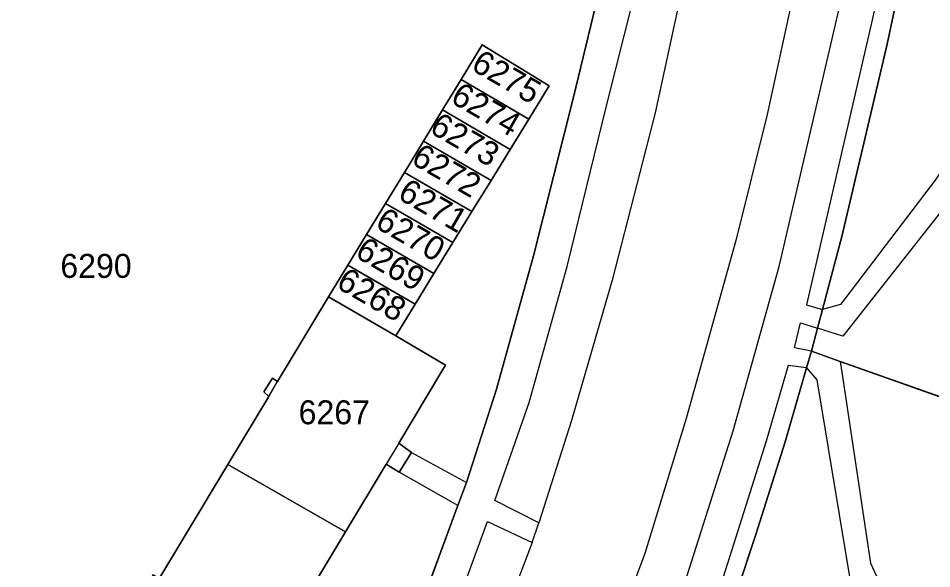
# Model space of a CAD drawing. Extents: x -266199 to -261993, y -1239047 to -1235108.
# Drawn here: x -263750 to -263673.7, y -1236404.3 to -1236358.3 of the extents above; entities that cross this region are included whole.
import ezdxf

# ---------------------------------------------------------------- set-up
doc = ezdxf.new("R2010")
doc.units = 0
for name, color, linetype in [('body_kn', 7, 'Continuous'), ('kladpar_druhypozemkov', 7, 'Continuous'), ('kladpar_hranice', 7, 'Continuous'), ('kladpar_parcelnecisla', 7, 'Continuous'), ('kladpar_plochy', 7, 'Continuous'), ('zappar_hrandruhpozemk', 7, 'Continuous')]:
    doc.layers.add(name, color=color, linetype=linetype)

msp = doc.modelspace()

# ---------------------------------------------------------------- linework, layer by layer
at = {"layer": 'body_kn'}
for p, q in [((-263678.68, -1236358.35), (-263678.68, -1236358.35)), ((-263711.26, -1236360.56), (-263711.26, -1236360.56)), ((-263677.47, -1236360.5), (-263677.47, -1236360.5)), ((-263713.03, -1236363.45), (-263713.03, -1236363.45)), ((-263713.03, -1236363.45), (-263713.03, -1236363.45)), ((-263705.67, -1236363.97), (-263705.67, -1236363.97)), ((-263703.64, -1236364.93), (-263703.64, -1236364.93)), ((-263714.57, -1236365.98), (-263714.57, -1236365.98)), ((-263714.57, -1236365.98), (-263714.57, -1236365.98)), ((-263700.93, -1236365.74), (-263700.93, -1236365.74)), ((-263700.93, -1236365.74), (-263700.93, -1236365.74)), ((-263696.84, -1236366.23), (-263696.84, -1236366.23)), ((-263687.49, -1236366.37), (-263687.49, -1236366.37)), ((-263707.38, -1236366.75), (-263707.38, -1236366.75)), ((-263716.17, -1236368.6), (-263716.17, -1236368.6)), ((-263716.17, -1236368.6), (-263716.17, -1236368.6)), ((-263708.93, -1236369.28), (-263708.93, -1236369.28)), ((-263717.76, -1236371.2), (-263717.76, -1236371.2)), ((-263717.76, -1236371.2), (-263717.76, -1236371.2)), ((-263710.53, -1236371.88), (-263710.53, -1236371.88)), ((-263719.33, -1236373.78), (-263719.33, -1236373.78)), ((-263719.33, -1236373.78), (-263719.33, -1236373.78)), ((-263712.12, -1236374.47), (-263712.12, -1236374.47)), ((-263720.92, -1236376.37), (-263720.92, -1236376.37)), ((-263720.92, -1236376.37), (-263720.92, -1236376.37)), ((-263713.71, -1236377.05), (-263713.71, -1236377.05)), ((-263690.11, -1236376.87), (-263690.11, -1236376.87)), ((-263681.26, -1236376.56), (-263681.26, -1236376.56)), ((-263706.98, -1236378.16), (-263706.98, -1236378.16)), ((-263722.49, -1236378.94), (-263722.49, -1236378.94)), ((-263722.49, -1236378.94), (-263722.49, -1236378.94)), ((-263704.17, -1236379.05), (-263704.17, -1236379.05)), ((-263686.48, -1236379.06), (-263686.48, -1236379.06)), ((-263715.3, -1236379.64), (-263715.3, -1236379.64)), ((-263700.42, -1236380.19), (-263700.42, -1236380.19)), ((-263724.09, -1236381.57), (-263724.09, -1236381.57)), ((-263724.09, -1236381.57), (-263724.09, -1236381.57)), ((-263716.87, -1236382.2), (-263716.87, -1236382.2)), ((-263684.19, -1236382.24), (-263684.19, -1236382.24)), ((-263681.35, -1236382.23), (-263681.35, -1236382.23)), ((-263682.87, -1236382.65), (-263682.87, -1236382.65)), ((-263684.7, -1236383.74), (-263684.7, -1236383.74)), ((-263683.28, -1236384.2), (-263683.28, -1236384.2)), ((-263718.49, -1236384.83), (-263718.49, -1236384.83)), ((-263681.16, -1236384.87), (-263681.16, -1236384.87)), ((-263685.21, -1236385.83), (-263685.21, -1236385.83)), ((-263683.79, -1236386.13), (-263683.79, -1236386.13)), ((-263683.79, -1236386.13), (-263683.79, -1236386.13)), ((-263681.38, -1236386.98), (-263681.38, -1236386.98)), ((-263681.38, -1236386.98), (-263681.38, -1236386.98)), ((-263714.64, -1236387.8), (-263714.64, -1236387.8)), ((-263714.34, -1236387.29), (-263714.34, -1236387.29)), ((-263685.73, -1236387.31), (-263685.73, -1236387.31)), ((-263684.19, -1236387.52), (-263684.19, -1236387.52)), ((-263684.19, -1236387.52), (-263684.19, -1236387.52)), ((-263728.78, -1236388.37), (-263728.78, -1236388.37)), ((-263683.33, -1236388.51), (-263683.33, -1236388.51)), ((-263681.25, -1236387.86), (-263681.25, -1236387.86)), ((-263728.34, -1236388.64), (-263728.34, -1236388.64)), ((-263710.08, -1236389.29), (-263710.08, -1236389.29)), ((-263729.5, -1236389.51), (-263729.5, -1236389.51)), ((-263729.09, -1236389.89), (-263729.09, -1236389.89)), ((-263729.09, -1236389.89), (-263729.09, -1236389.89)), ((-263707.34, -1236390.4), (-263707.34, -1236390.4)), ((-263703.82, -1236391.9), (-263703.82, -1236391.9)), ((-263694.25, -1236391.75), (-263694.25, -1236391.75)), ((-263690.31, -1236392.77), (-263690.31, -1236392.77)), ((-263718.24, -1236393.8), (-263718.24, -1236393.8)), ((-263718.24, -1236393.8), (-263718.24, -1236393.8)), ((-263687.56, -1236393.64), (-263687.56, -1236393.64)), ((-263685.97, -1236393.68), (-263685.97, -1236393.68)), ((-263717.16, -1236394.59), (-263717.16, -1236394.59)), ((-263717.16, -1236394.59), (-263717.16, -1236394.59)), ((-263732.5, -1236395.58), (-263732.5, -1236395.58)), ((-263732.5, -1236395.58), (-263732.5, -1236395.58)), ((-263719.29, -1236395.55), (-263719.29, -1236395.55)), ((-263718.19, -1236396.22), (-263718.19, -1236396.22)), ((-263712.58, -1236397.09), (-263712.58, -1236397.09)), ((-263713.31, -1236399.01), (-263713.31, -1236399.01)), ((-263713.31, -1236399.01), (-263713.31, -1236399.01)), ((-263710.22, -1236398.59), (-263710.22, -1236398.59)), ((-263710.82, -1236400.35), (-263710.82, -1236400.35)), ((-263706.55, -1236400.46), (-263706.55, -1236400.46)), ((-263706.55, -1236400.46), (-263706.55, -1236400.46)), ((-263722.67, -1236401.19), (-263722.67, -1236401.19)), ((-263722.67, -1236401.19), (-263722.67, -1236401.19)), ((-263688.46, -1236401.51), (-263688.46, -1236401.51)), ((-263707.11, -1236402.1), (-263707.11, -1236402.1)), ((-263707.11, -1236402.1), (-263707.11, -1236402.1)), ((-263697.7, -1236403.02), (-263697.7, -1236403.02)), ((-263678.85, -1236403.81), (-263678.85, -1236403.81))]:
    msp.add_line(p, q, dxfattribs=at)
at = {"layer": 'kladpar_druhypozemkov'}
for p, q in [((-263708.66, -1236362.99), (-263708.66, -1236362.99)), ((-263710.4, -1236365.71), (-263710.4, -1236365.71)), ((-263711.87, -1236368.32), (-263711.87, -1236368.32)), ((-263713.49, -1236370.93), (-263713.49, -1236370.93)), ((-263715.15, -1236373.51), (-263715.15, -1236373.51)), ((-263716.58, -1236375.94), (-263716.58, -1236375.94)), ((-263743.3, -1236378.06), (-263743.3, -1236378.06)), ((-263718.2, -1236378.59), (-263718.2, -1236378.59)), ((-263719.83, -1236381.38), (-263719.83, -1236381.38)), ((-263723.15, -1236389.62), (-263723.15, -1236389.62))]:
    msp.add_line(p, q, dxfattribs=at)
at = {"layer": 'kladpar_hranice'}
for p, q in [((-263722.67, -1236401.19), (-263732.5, -1236395.58)), ((-263732.5, -1236395.58), (-263722.67, -1236401.19))]:
    msp.add_line(p, q, dxfattribs=at)
for points in [[(-263683.79, -1236386.13), (-263683.28, -1236384.2), (-263682.87, -1236382.65), (-263681.26, -1236376.56), (-263677.47, -1236360.5), (-263674.07, -1236344.44), (-263672.42, -1236336.07), (-263669.63, -1236319.22), (-263668.22, -1236310.72), (-263667.93, -1236308.99), (-263666.3, -1236309.18), (-263663.2, -1236309.53), (-263663.18, -1236310.18), (-263647.68, -1236318.53), (-263626.64, -1236329.87), (-263621.73, -1236332.45), (-263624.18, -1236338.93), (-263633.39, -1236364.05), (-263646.39, -1236399.38), (-263681.38, -1236386.98), (-263683.79, -1236386.13)], [(-263672.42, -1236336.07), (-263674.07, -1236344.44), (-263677.47, -1236360.5), (-263681.26, -1236376.56), (-263682.87, -1236382.65), (-263683.28, -1236384.2), (-263683.79, -1236386.13), (-263684.19, -1236387.52), (-263685.97, -1236393.68), (-263688.46, -1236401.51), (-263691.05, -1236409.36), (-263693.98, -1236417.08), (-263697.06, -1236424.67), (-263700.39, -1236432.21), (-263705.05, -1236441.25), (-263709.09, -1236449.61), (-263710.25, -1236451.5), (-263712.51, -1236454.77), (-263719.3, -1236463.54), (-263722.34, -1236467.48)], [(-263701.39, -1236355.57), (-263703.64, -1236364.93), (-263706.98, -1236378.16), (-263710.08, -1236389.29), (-263712.58, -1236397.09), (-263713.31, -1236399.01), (-263716.53, -1236407.75), (-263719.97, -1236415.61), (-263720.75, -1236417.41), (-263724.49, -1236425.47), (-263728.07, -1236432.84), (-263728.86, -1236434.42), (-263730.89, -1236438.24), (-263733.87, -1236443.9), (-263739.41, -1236452.09), (-263745.24, -1236459.93), (-263749.99, -1236466.25)], [(-263749.99, -1236466.25), (-263745.24, -1236459.93), (-263739.41, -1236452.09), (-263733.87, -1236443.9), (-263730.89, -1236438.24), (-263728.86, -1236434.42), (-263728.07, -1236432.84), (-263724.49, -1236425.47), (-263720.75, -1236417.41), (-263719.97, -1236415.61), (-263716.53, -1236407.75), (-263713.31, -1236399.01), (-263712.58, -1236397.09), (-263710.08, -1236389.29), (-263706.98, -1236378.16), (-263703.64, -1236364.93), (-263701.39, -1236355.57)], [(-263711.26, -1236360.56), (-263713.03, -1236363.45), (-263714.57, -1236365.98), (-263716.17, -1236368.6), (-263717.76, -1236371.2), (-263719.33, -1236373.78), (-263720.92, -1236376.37), (-263722.49, -1236378.94), (-263724.09, -1236381.57), (-263728.34, -1236388.64), (-263728.78, -1236388.37), (-263729.5, -1236389.51), (-263729.09, -1236389.89), (-263732.5, -1236395.58), (-263738.25, -1236405.15)], [(-263728.22, -1236410.43), (-263722.67, -1236401.19), (-263719.29, -1236395.55), (-263718.19, -1236396.22), (-263717.16, -1236394.59), (-263718.24, -1236393.8), (-263714.64, -1236387.8), (-263714.34, -1236387.29), (-263718.49, -1236384.83), (-263716.87, -1236382.2), (-263715.3, -1236379.64), (-263713.71, -1236377.05), (-263712.12, -1236374.47), (-263710.53, -1236371.88), (-263708.93, -1236369.28), (-263707.38, -1236366.75), (-263705.67, -1236363.97), (-263711.26, -1236360.56)], [(-263713.03, -1236363.45), (-263711.26, -1236360.56), (-263705.67, -1236363.97), (-263707.38, -1236366.75), (-263713.03, -1236363.45)], [(-263714.57, -1236365.98), (-263713.03, -1236363.45), (-263707.38, -1236366.75), (-263708.93, -1236369.28), (-263714.57, -1236365.98)], [(-263716.17, -1236368.6), (-263714.57, -1236365.98), (-263708.93, -1236369.28), (-263710.53, -1236371.88), (-263716.17, -1236368.6)], [(-263717.76, -1236371.2), (-263716.17, -1236368.6), (-263710.53, -1236371.88), (-263712.12, -1236374.47), (-263717.76, -1236371.2)], [(-263719.33, -1236373.78), (-263717.76, -1236371.2), (-263712.12, -1236374.47), (-263713.71, -1236377.05), (-263719.33, -1236373.78)], [(-263720.92, -1236376.37), (-263719.33, -1236373.78), (-263713.71, -1236377.05), (-263715.3, -1236379.64), (-263720.92, -1236376.37)], [(-263722.49, -1236378.94), (-263720.92, -1236376.37), (-263715.3, -1236379.64), (-263716.87, -1236382.2), (-263722.49, -1236378.94)], [(-263724.09, -1236381.57), (-263722.49, -1236378.94), (-263716.87, -1236382.2), (-263718.49, -1236384.83), (-263724.09, -1236381.57)], [(-263732.5, -1236395.58), (-263729.09, -1236389.89), (-263729.5, -1236389.51), (-263728.78, -1236388.37), (-263728.34, -1236388.64), (-263724.09, -1236381.57), (-263718.49, -1236384.83), (-263714.34, -1236387.29), (-263714.64, -1236387.8), (-263718.24, -1236393.8), (-263717.16, -1236394.59), (-263718.19, -1236396.22), (-263719.29, -1236395.55), (-263722.67, -1236401.19)], [(-263709.09, -1236449.61), (-263705.05, -1236441.25), (-263700.39, -1236432.21), (-263697.06, -1236424.67), (-263693.98, -1236417.08), (-263691.05, -1236409.36), (-263688.46, -1236401.51), (-263685.97, -1236393.68), (-263684.19, -1236387.52), (-263683.79, -1236386.13), (-263681.38, -1236386.98), (-263646.39, -1236399.38), (-263651.42, -1236452.3), (-263702.72, -1236449.91), (-263705.18, -1236449.79), (-263709.09, -1236449.61)], [(-263742.79, -1236412.72), (-263739, -1236406.4), (-263739.46, -1236406), (-263738.71, -1236404.75), (-263738.25, -1236405.15), (-263732.5, -1236395.58)], [(-263722.67, -1236401.19), (-263728.22, -1236410.43), (-263727.05, -1236411.11), (-263728.27, -1236413.07), (-263729.4, -1236412.41), (-263732.96, -1236418.34)]]:
    msp.add_lwpolyline(points, dxfattribs=at)
at = {"layer": 'kladpar_plochy'}
for p, q in [((-263677.47, -1236360.5), (-263674.07, -1236344.44)), ((-263701.39, -1236355.57), (-263703.64, -1236364.93)), ((-263711.26, -1236360.56), (-263713.03, -1236363.45)), ((-263705.67, -1236363.97), (-263711.26, -1236360.56)), ((-263681.26, -1236376.56), (-263677.47, -1236360.5)), ((-263713.03, -1236363.45), (-263714.57, -1236365.98)), ((-263707.38, -1236366.75), (-263705.67, -1236363.97)), ((-263703.64, -1236364.93), (-263706.98, -1236378.16)), ((-263714.57, -1236365.98), (-263716.17, -1236368.6)), ((-263708.93, -1236369.28), (-263707.38, -1236366.75)), ((-263716.17, -1236368.6), (-263717.76, -1236371.2)), ((-263710.53, -1236371.88), (-263708.93, -1236369.28)), ((-263717.76, -1236371.2), (-263719.33, -1236373.78)), ((-263712.12, -1236374.47), (-263710.53, -1236371.88)), ((-263719.33, -1236373.78), (-263720.92, -1236376.37)), ((-263713.71, -1236377.05), (-263712.12, -1236374.47)), ((-263720.92, -1236376.37), (-263722.49, -1236378.94)), ((-263715.3, -1236379.64), (-263713.71, -1236377.05)), ((-263682.87, -1236382.65), (-263681.26, -1236376.56)), ((-263706.98, -1236378.16), (-263710.08, -1236389.29)), ((-263722.49, -1236378.94), (-263724.09, -1236381.57)), ((-263716.87, -1236382.2), (-263715.3, -1236379.64)), ((-263724.09, -1236381.57), (-263728.34, -1236388.64)), ((-263718.49, -1236384.83), (-263716.87, -1236382.2)), ((-263683.28, -1236384.2), (-263682.87, -1236382.65)), ((-263683.79, -1236386.13), (-263683.28, -1236384.2)), ((-263714.34, -1236387.29), (-263718.49, -1236384.83)), ((-263684.19, -1236387.52), (-263683.79, -1236386.13)), ((-263681.38, -1236386.98), (-263683.79, -1236386.13)), ((-263683.79, -1236386.13), (-263681.38, -1236386.98)), ((-263646.39, -1236399.38), (-263681.38, -1236386.98)), ((-263681.38, -1236386.98), (-263646.39, -1236399.38)), ((-263718.24, -1236393.8), (-263714.64, -1236387.8)), ((-263714.64, -1236387.8), (-263714.34, -1236387.29)), ((-263685.97, -1236393.68), (-263684.19, -1236387.52)), ((-263728.78, -1236388.37), (-263729.5, -1236389.51)), ((-263728.34, -1236388.64), (-263728.78, -1236388.37)), ((-263710.08, -1236389.29), (-263712.58, -1236397.09)), ((-263729.09, -1236389.89), (-263732.5, -1236395.58)), ((-263729.5, -1236389.51), (-263729.09, -1236389.89)), ((-263717.16, -1236394.59), (-263718.24, -1236393.8)), ((-263688.46, -1236401.51), (-263685.97, -1236393.68)), ((-263718.19, -1236396.22), (-263717.16, -1236394.59)), ((-263732.5, -1236395.58), (-263738.25, -1236405.15)), ((-263722.67, -1236401.19), (-263719.29, -1236395.55)), ((-263719.29, -1236395.55), (-263718.19, -1236396.22)), ((-263712.58, -1236397.09), (-263713.31, -1236399.01)), ((-263713.31, -1236399.01), (-263716.53, -1236407.75)), ((-263728.22, -1236410.43), (-263722.67, -1236401.19)), ((-263691.05, -1236409.36), (-263688.46, -1236401.51))]:
    msp.add_line(p, q, dxfattribs=at)
for points in [[(-263672.42, -1236336.07), (-263674.07, -1236344.44), (-263677.47, -1236360.5), (-263681.26, -1236376.56), (-263682.87, -1236382.65), (-263683.28, -1236384.2), (-263683.79, -1236386.13), (-263684.19, -1236387.52), (-263685.97, -1236393.68), (-263688.46, -1236401.51), (-263691.05, -1236409.36), (-263693.98, -1236417.08), (-263697.06, -1236424.67), (-263700.39, -1236432.21), (-263705.05, -1236441.25), (-263709.09, -1236449.61), (-263710.25, -1236451.5), (-263712.51, -1236454.77), (-263719.3, -1236463.54), (-263722.34, -1236467.48)], [(-263749.99, -1236466.25), (-263745.24, -1236459.93), (-263739.41, -1236452.09), (-263733.87, -1236443.9), (-263730.89, -1236438.24), (-263728.86, -1236434.42), (-263728.07, -1236432.84), (-263724.49, -1236425.47), (-263720.75, -1236417.41), (-263719.97, -1236415.61), (-263716.53, -1236407.75), (-263713.31, -1236399.01), (-263712.58, -1236397.09), (-263710.08, -1236389.29), (-263706.98, -1236378.16), (-263703.64, -1236364.93), (-263701.39, -1236355.57)]]:
    msp.add_lwpolyline(points, dxfattribs=at)
for points in [[(-263713.03, -1236363.45), (-263711.26, -1236360.56), (-263705.67, -1236363.97), (-263707.38, -1236366.75)], [(-263714.57, -1236365.98), (-263713.03, -1236363.45), (-263707.38, -1236366.75), (-263708.93, -1236369.28)], [(-263716.17, -1236368.6), (-263714.57, -1236365.98), (-263708.93, -1236369.28), (-263710.53, -1236371.88)], [(-263717.76, -1236371.2), (-263716.17, -1236368.6), (-263710.53, -1236371.88), (-263712.12, -1236374.47)], [(-263719.33, -1236373.78), (-263717.76, -1236371.2), (-263712.12, -1236374.47), (-263713.71, -1236377.05)], [(-263720.92, -1236376.37), (-263719.33, -1236373.78), (-263713.71, -1236377.05), (-263715.3, -1236379.64)], [(-263722.49, -1236378.94), (-263720.92, -1236376.37), (-263715.3, -1236379.64), (-263716.87, -1236382.2)], [(-263724.09, -1236381.57), (-263722.49, -1236378.94), (-263716.87, -1236382.2), (-263718.49, -1236384.83)], [(-263732.5, -1236395.58), (-263729.09, -1236389.89), (-263729.5, -1236389.51), (-263728.78, -1236388.37), (-263728.34, -1236388.64), (-263724.09, -1236381.57), (-263718.49, -1236384.83), (-263714.34, -1236387.29), (-263714.64, -1236387.8), (-263718.24, -1236393.8), (-263717.16, -1236394.59), (-263718.19, -1236396.22), (-263719.29, -1236395.55), (-263722.67, -1236401.19)], [(-263742.79, -1236412.72), (-263739, -1236406.4), (-263739.46, -1236406), (-263738.71, -1236404.75), (-263738.25, -1236405.15), (-263732.5, -1236395.58), (-263722.67, -1236401.19), (-263728.22, -1236410.43), (-263727.05, -1236411.11), (-263728.27, -1236413.07), (-263729.4, -1236412.41), (-263732.96, -1236418.34)]]:
    msp.add_lwpolyline(points, close=True, dxfattribs=at)
at = {"layer": 'zappar_hrandruhpozemk'}
for p, q in [((-263700.93, -1236365.74), (-263698.57, -1236356.36)), ((-263694.95, -1236357.49), (-263696.84, -1236366.23)), ((-263686.48, -1236379.06), (-263681.5, -1236357.66)), ((-263704.17, -1236379.05), (-263700.93, -1236365.74)), ((-263696.84, -1236366.23), (-263700.42, -1236380.19)), ((-263668.65, -1236368.93), (-263681.16, -1236384.87)), ((-263690.11, -1236376.87), (-263694.25, -1236391.75)), ((-263684.19, -1236382.24), (-263682.87, -1236382.65)), ((-263685.21, -1236385.83), (-263684.7, -1236383.74)), ((-263684.7, -1236383.74), (-263683.28, -1236384.2)), ((-263681.16, -1236384.87), (-263683.28, -1236384.2)), ((-263683.79, -1236386.13), (-263685.21, -1236385.83)), ((-263681.38, -1236386.98), (-263681.25, -1236387.86)), ((-263681.25, -1236387.86), (-263678.85, -1236403.81)), ((-263729.09, -1236389.89), (-263728.34, -1236388.64)), ((-263718.24, -1236393.8), (-263719.29, -1236395.55)), ((-263687.56, -1236393.64), (-263691.51, -1236406.1)), ((-263717.16, -1236394.59), (-263712.58, -1236397.09)), ((-263713.31, -1236399.01), (-263718.19, -1236396.22)), ((-263707.11, -1236402.1), (-263706.55, -1236400.46)), ((-263707.11, -1236402.1), (-263709.92, -1236409.53)), ((-263678.85, -1236403.81), (-263677.33, -1236407.16))]:
    msp.add_line(p, q, dxfattribs=at)
for points in [[(-263681.9, -1236341.27), (-263685.45, -1236357), (-263687.49, -1236366.37), (-263690.11, -1236376.87)], [(-263675.31, -1236342.55), (-263678.68, -1236358.35), (-263684.19, -1236382.24)], [(-263668.11, -1236362.65), (-263670.25, -1236367.02), (-263673.47, -1236371.84), (-263681.35, -1236382.23), (-263682.87, -1236382.65)], [(-263706.55, -1236400.46), (-263710.22, -1236398.59), (-263707.34, -1236390.4), (-263704.17, -1236379.05)], [(-263702.71, -1236426.22), (-263698.45, -1236416.76), (-263694.16, -1236404.84), (-263690.31, -1236392.77), (-263686.48, -1236379.06)], [(-263700.42, -1236380.19), (-263703.82, -1236391.9), (-263706.55, -1236400.46)], [(-263684.19, -1236387.52), (-263685.73, -1236387.31), (-263687.56, -1236393.64)], [(-263684.19, -1236387.52), (-263683.33, -1236388.51), (-263680.52, -1236405.46), (-263685.85, -1236421.19)], [(-263694.25, -1236391.75), (-263697.7, -1236403.02), (-263702.41, -1236415.55), (-263706.15, -1236424.32), (-263711.31, -1236435.31), (-263715.93, -1236444.26), (-263716.72, -1236446.33), (-263717.24, -1236448.41), (-263714.26, -1236449.93), (-263707.76, -1236436.94)], [(-263717.59, -1236417.23), (-263714.03, -1236409.07), (-263710.82, -1236400.35), (-263707.11, -1236402.1)]]:
    msp.add_lwpolyline(points, dxfattribs=at)

# ---------------------------------------------------------------- texts
at = {"layer": 'kladpar_parcelnecisla'}
for s, p in [('6275', (-263712.295, -1236362.584)), ('6274', (-263714.017, -1236365.301)), ('6273', (-263715.766, -1236367.82)), ('6272', (-263717.302, -1236370.408)), ('6271', (-263718.423, -1236373.336)), ('6270', (-263720.305, -1236375.746)), ('6269', (-263721.978, -1236378.208)), ('6268', (-263723.549, -1236380.766))]:
    msp.add_text(s, height=2, rotation=330, dxfattribs=at).set_placement(p)
for s, p in [('6290', (-263746.478, -1236380)), ('6267', (-263726.589, -1236392.22))]:
    msp.add_text(s, height=2, dxfattribs=at).set_placement(p)

doc.saveas('drawing.dxf')
